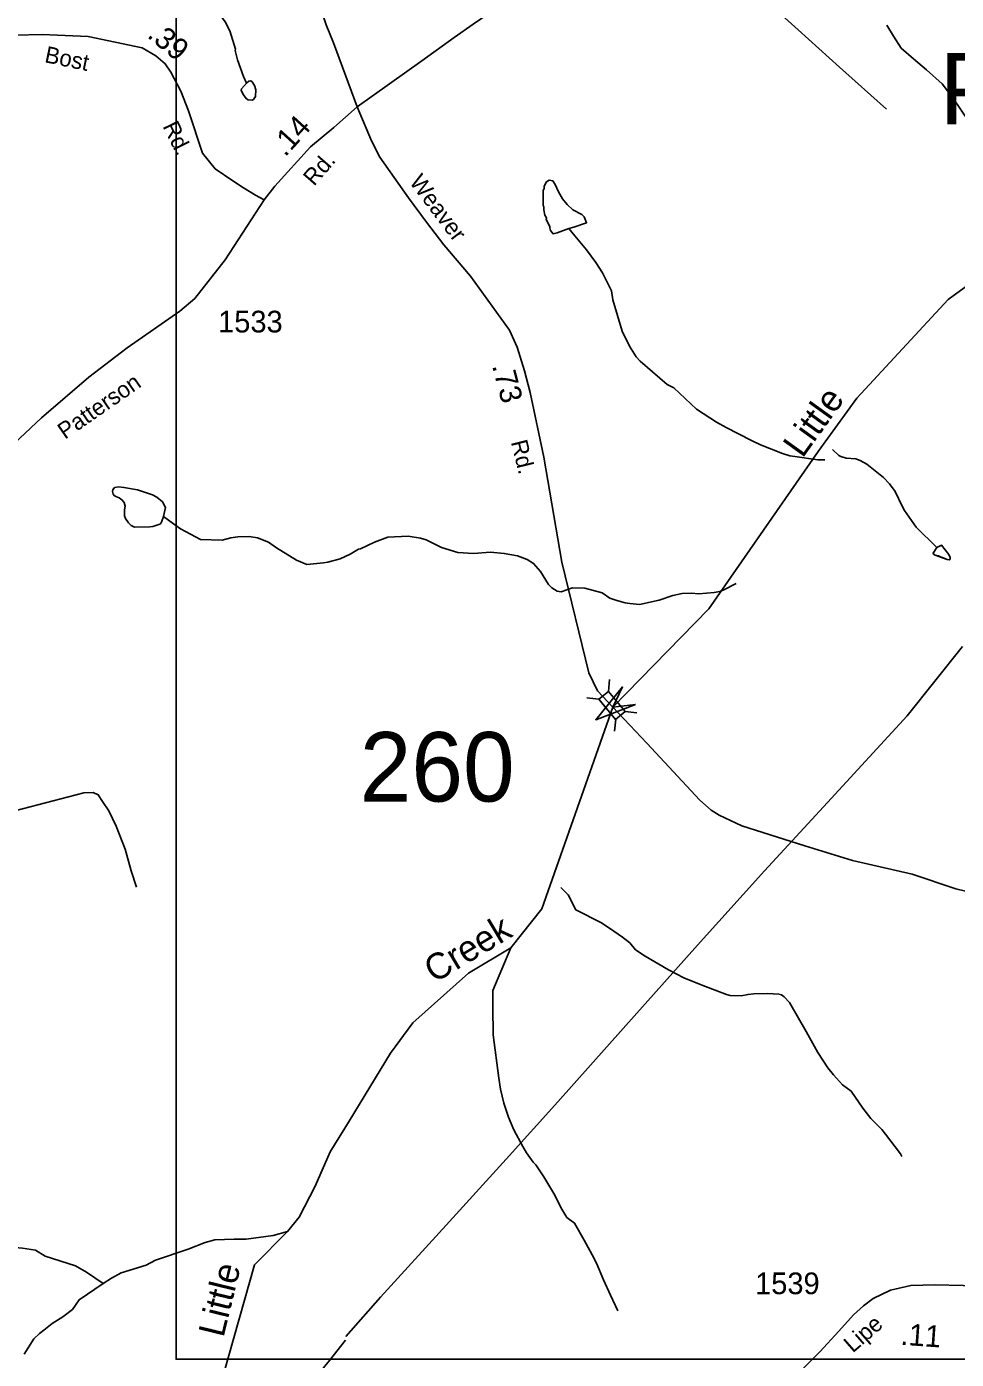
# Model space of a CAD drawing. Extents: x 1473865 to 1648260, y 639067 to 773536.
# Drawn here: x 1515215 to 1520569, y 678674 to 686345 of the extents above; entities that cross this region are included whole.
import ezdxf

# ---------------------------------------------------------------- set-up
doc = ezdxf.new("R2010")
doc.units = 0
for name, color, linetype in [('Exist Hydrographic Creek Single Shore', 7, 'Continuous'), ('Exist Hydrographic Creek Single Shore Label', 7, 'Continuous'), ('Exist Hydrographic Misc Water Feature', 7, 'Continuous'), ('Exist Road Non-System Type 51', 7, 'Continuous'), ('Exist Road Secondary Mileage Hundredths English Label', 7, 'Continuous'), ('Exist Road Secondary Structure Pipe Number Label', 7, 'Continuous'), ('Exist Road Secondary Structure Standard Bridge Attributed CELL', 7, 'Continuous'), ('Exist Road Secondary Structure Standard Bridge CELL', 7, 'Continuous'), ('Exist Road Secondary Structure Standard Bridge Number Label', 7, 'Continuous'), ('Exist Road Secondary Type 51 Attributed', 7, 'Continuous'), ('Exist Road Secondary Type 51 Label', 7, 'Continuous'), ('Exist Road Secondary Type 51 Number Label', 7, 'Continuous'), ('Exist Utilities Electrical Transmission Line', 7, 'Continuous'), ('Map Preparation Inset Cut Line', 7, 'Continuous')]:
    doc.layers.add(name, color=color, linetype=linetype)

msp = doc.modelspace()

# ---------------------------------------------------------------- linework, layer by layer
at = {"layer": 'Exist Hydrographic Creek Single Shore'}
for points in [[(1517072, 680044.5), (1517310.1, 680437), (1517438.1, 680611.7), (1517759.1, 680897.3), (1518003.1, 681043.4), (1518182.1, 681266.3), (1518591.3, 682427), (1519143.1, 682993.2), (1519774.2, 683899.6), (1519995.1, 684206.9), (1520521.2, 684774.1), (1520867.2, 685026.4), (1521422.2, 685317.2), (1521777.2, 685654.6), (1522357.9, 686108.2)], [(1513413, 676484.7), (1513218, 676770.9), (1513221, 676954.6), (1513390, 677118.7), (1513684, 677230.9), (1514110, 677291.2), (1514235, 677278.9), (1514548, 677042.8), (1514838.1, 676928.6), (1515196.1, 676937.8), (1515373, 677009.7), (1515567, 677183.1), (1515620, 677323.2), (1515943.1, 677684.3), (1516089.1, 677940.6), (1516238, 678380.8), (1516350.1, 678595.2), (1516527.7, 679218.1), (1516716.6, 679409.8), (1516784.8, 679492.8), (1516876.3, 679671.6), (1516963.5, 679867.9), (1517072, 680044.5)]]:
    msp.add_lwpolyline(points, dxfattribs=at)
at = {"layer": 'Exist Hydrographic Misc Water Feature'}
for points in [[(1516480.5, 686018.6), (1516463.6, 686058.4), (1516429.9, 686153.5), (1516416.6, 686208.2), (1516418.4, 686215.2), (1516384.4, 686319.8), (1516357.3, 686372.3), (1516327.3, 686415.5)], [(1521097.3, 685127.6), (1521044.1, 685184.5), (1521010.6, 685227), (1520963.9, 685310), (1520885.8, 685423.2), (1520847, 685503.6), (1520780.5, 685605), (1520715.8, 685681.8), (1520641.6, 685799), (1520549.6, 685934.6), (1520486.8, 686015.5), (1520398.1, 686096.9), (1520323.1, 686159.9), (1520251.9, 686221.3), (1520207.1, 686290.3), (1520168.2, 686352.6)], [(1516480.5, 686018.6), (1516452.2, 685986.7), (1516450.2, 685978.7), (1516461.7, 685954.5), (1516481.2, 685930.2), (1516491.1, 685924), (1516513.1, 685921.6), (1516521.1, 685925.5), (1516533.4, 685943.2), (1516534.1, 685981.2), (1516526.6, 686005.3), (1516513, 686027.5), (1516505.1, 686033.7), (1516495.1, 686031.9), (1516480.5, 686018.6)], [(1518337, 685182.6), (1518270.4, 685158.4), (1518246.3, 685152.3), (1518232.6, 685172.3), (1518227, 685187.1), (1518227.1, 685194.5), (1518207.6, 685235.2), (1518207.8, 685243.4), (1518200.1, 685259.1), (1518192.5, 685291.2), (1518192.8, 685307.6), (1518188.9, 685315.1), (1518190.2, 685403.7), (1518194.6, 685411), (1518194.7, 685427.4), (1518209.1, 685450.9), (1518223.3, 685461.3), (1518245.1, 685456.8), (1518258.8, 685436), (1518278.3, 685393.7), (1518301.5, 685353.9), (1518327.1, 685321.3), (1518360.5, 685290.3), (1518412.3, 685263.8), (1518426, 685249.6), (1518439.4, 685215.7), (1518367.1, 685190.9), (1518337, 685182.6)], [(1519812.4, 683851.2), (1519770.6, 683852), (1519638.8, 683870.3), (1519610.8, 683874.1), (1519567, 683887.3), (1519441.9, 683937.4), (1519390, 683962.3), (1519243.2, 684038.3), (1519187.6, 684067.3), (1519072.8, 684142.6), (1518942.8, 684266.7), (1518902.9, 684285.6), (1518820.1, 684357), (1518749.1, 684420), (1518725.4, 684444.3), (1518686.5, 684505), (1518643.7, 684592), (1518590.5, 684772.8), (1518583.3, 684824.6), (1518531, 684928.2), (1518493.8, 684986.4), (1518439, 685059.8), (1518372.2, 685140.7), (1518337, 685182.6)], [(1519855.5, 683910.2), (1519893, 683875.8), (1519902.9, 683871.5), (1519934.7, 683861), (1519990.6, 683856.6), (1520014.5, 683847.9), (1520054.3, 683827.4), (1520149.1, 683750), (1520184.5, 683713.2), (1520215.8, 683669.1), (1520256.6, 683584.5), (1520270.2, 683559.6), (1520338.6, 683463), (1520456.9, 683346.6)], [(1516003.3, 683526.1), (1516014.7, 683576.5), (1515997.3, 683608.8), (1515963.9, 683637.4), (1515940.1, 683649.8), (1515852.7, 683679.5), (1515774.9, 683692.9), (1515745, 683695.5), (1515720.9, 683691.9), (1515710.7, 683678.1), (1515708.5, 683668.2), (1515712.2, 683654.1), (1515718, 683646), (1515728, 683639.9), (1515747.9, 683633.4), (1515763.7, 683621.2), (1515777.3, 683604.9), (1515782.9, 683584.8), (1515778.5, 683562.9), (1515777.9, 683529), (1515783.7, 683512.9), (1515801.2, 683488.5), (1515817, 683474.3), (1515836.8, 683463.9), (1515924.8, 683466.2), (1515940.8, 683467.9), (1515981, 683481.1), (1515987.2, 683485), (1515993.3, 683498.9), (1516003.3, 683526.1)], [(1516003.3, 683526.1), (1516061.1, 683483.7), (1516100.6, 683454.9), (1516215.4, 683392.8), (1516340.7, 683389.8), (1516391.5, 683401.5), (1516431.6, 683408.7), (1516495.7, 683409.5), (1516543.6, 683402.6), (1516607, 683377.4), (1516654.4, 683344.6), (1516769.1, 683274.4), (1516828.7, 683249.4), (1516924.9, 683259.5), (1516949, 683263.1), (1517021.2, 683281.7), (1517077.7, 683308.6), (1517126.4, 683336.6)], [(1519301.2, 683139.3), (1519230.5, 683102.2), (1519206.3, 683094.5), (1519174.2, 683086.9), (1519086, 683080.5), (1519042.2, 683084.7), (1518990.1, 683081.6), (1518935.8, 683070.4), (1518857.4, 683044.1), (1518745, 683019.3), (1518688.9, 683024.5), (1518661.1, 683029.2), (1518613.2, 683041.6), (1518573.5, 683054.7), (1518530, 683086.8), (1518430.4, 683112.6), (1518358.4, 683114), (1518293.9, 683090.7), (1518270, 683095.3), (1518240.3, 683114), (1518220.5, 683134), (1518173.6, 683208.9), (1518134.4, 683255.6), (1518096.8, 683277.7), (1518041.1, 683298.5), (1517965.2, 683312.4), (1517885.3, 683319.7), (1517789.1, 683312.7), (1517698.9, 683318.5), (1517603.2, 683346.2), (1517515.7, 683390.8), (1517483.7, 683399.7), (1517411.9, 683411.3), (1517295.5, 683407), (1517218.9, 683377.2), (1517138.4, 683338.9), (1517126.4, 683336.6)], [(1520456.9, 683346.6), (1520483, 683360.9), (1520526.2, 683305.8), (1520533.9, 683289.3), (1520534, 683281.9), (1520529.7, 683275.4), (1520515.8, 683278.1), (1520490, 683290.1), (1520482, 683290.3), (1520466.2, 683298.9), (1520446.2, 683303.4), (1520438.3, 683309.3), (1520436.4, 683315), (1520456.9, 683346.6)], [(1520456.9, 683346.6), (1520483, 683360.9), (1520526.2, 683305.8), (1520533.9, 683289.3), (1520534, 683281.9), (1520529.7, 683275.4), (1520515.8, 683278.1), (1520446.2, 683303.4), (1520438.3, 683309.3), (1520436.4, 683315), (1520456.9, 683346.6)], [(1518291.2, 681390.4), (1518332.6, 681347.8), (1518377.2, 681260.7), (1518526.1, 681186.3), (1518597.4, 681138.9), (1518646.7, 681104.3), (1518688.3, 681071.4), (1518721.7, 681031.3), (1518777, 680994.1), (1518911.8, 680915.9), (1518999.2, 680870.7), (1519098.6, 680829.3), (1519245.9, 680774.6), (1519265.8, 680768.5), (1519329.8, 680767.1), (1519370, 680774.6), (1519402, 680778), (1519482.1, 680778.9), (1519546.1, 680775.9), (1519561.9, 680771.5), (1519577.7, 680761.3), (1519607.3, 680728.7), (1519704.6, 680561.8), (1519770.9, 680440.7), (1519829.3, 680351.7), (1519860.8, 680310.8), (1519914, 680254), (1519963.3, 680217.7), (1520029.9, 680120.3), (1520076.8, 680059.5), (1520140, 679996.6), (1520161.6, 679969.9), (1520247.7, 679856.6), (1520255.6, 679840.9)], [(1518003.1, 681043.4), (1517899.7, 680797.6), (1517900.2, 680701.6), (1517901.7, 680541.6), (1517933.8, 680293.1), (1517944.6, 680228.9), (1517963.6, 680148.9), (1517990.2, 680067.9), (1518021.2, 679995.9), (1518071.5, 679898.9), (1518092.9, 679862.3), (1518132.1, 679809.8), (1518148, 679793.9), (1518192.9, 679724.9), (1518251.2, 679627.7), (1518297.9, 679539), (1518325.3, 679490.8), (1518370.8, 679457.9), (1518425.2, 679360.8), (1518471.9, 679276.1), (1518497.2, 679228.1), (1518537.7, 679131.2), (1518576.4, 679042.6), (1518618.9, 678954)], [(1516716.6, 679409.8), (1516634.9, 679387.5), (1516478.9, 679366.1), (1516410.5, 679365.2), (1516298.5, 679361.8), (1516242.3, 679346.9), (1516145.6, 679308.7), (1515956.4, 679244.3), (1515902.4, 679215.2), (1515759.1, 679172.1), (1515702.7, 679141.2), (1515656.2, 679109.6)], [(1515656.2, 679109.6), (1515559.3, 679175.8), (1515496, 679213), (1515321, 679268.2), (1515265.6, 679303.3), (1515191.9, 679314.6), (1515129.9, 679319.8), (1515090, 679320.6), (1515067.4, 679320.2)], [(1515656.2, 679109.6), (1515516.4, 679016.7), (1515479.5, 678961.5), (1515422.7, 678918.6), (1515362, 678879.7), (1515313.3, 678842.7), (1515289, 678823.1), (1515256.4, 678791.8), (1515200.8, 678702.9)]]:
    msp.add_lwpolyline(points, dxfattribs=at)
at = {"layer": 'Exist Road Non-System Type 51'}
for points in [[(1518859.2, 687032.2), (1518964.5, 686948.5), (1519131.8, 686796.6), (1519373.4, 686582.8), (1519658.4, 686325.6), (1519896.9, 686111.7), (1520166.3, 685870)], [(1515848.1, 681391.8), (1515817.5, 681486.2), (1515781.4, 681610.8), (1515729.5, 681743.5), (1515688.8, 681830.2), (1515651.7, 681884.8), (1515627.3, 681923.4), (1515597.6, 681935.8), (1515544.2, 681934.7), (1515146.1, 681830.9), (1514917.2, 681762.4), (1514704.2, 681709.7)]]:
    msp.add_lwpolyline(points, dxfattribs=at)
at = {"layer": 'Exist Road Secondary Structure Standard Bridge Attributed CELL'}
msp.add_lwpolyline([(1518720.4, 682442.2), (1518492.3, 682355.8), (1518646.7, 682544.6), (1518591.3, 682427)], close=True, dxfattribs=at)
at = {"layer": 'Exist Road Secondary Structure Standard Bridge CELL'}
for p, q in [((1518571.5, 682587.6), (1518565, 682518.9)), ((1518441.8, 682480.6), (1518510.5, 682474)), ((1518660.9, 682402.1), (1518729.5, 682395.6)), ((1518607.6, 682358.2), (1518601.1, 682289.6))]:
    msp.add_line(p, q, dxfattribs=at)
msp.add_lwpolyline([(1518565, 682518.9), (1518661.1, 682402.3), (1518606.7, 682357.4), (1518510.5, 682474)], close=True, dxfattribs=at)
at = {"layer": 'Exist Road Secondary Type 51 Attributed'}
for points in [[(1515248.5, 690292.9), (1515274.6, 690212.7), (1515429.4, 689842.6), (1515489.5, 689707.7), (1515551.3, 689556.8), (1515604.7, 689421.6), (1516004.2, 688256.1), (1516089.1, 688109.3), (1516165.3, 687992.3), (1516264.6, 687844.9), (1516402.9, 687634.7), (1516510.7, 687468.1), (1516569.3, 687357.9), (1516651.2, 687167.5), (1516692, 687025.5), (1516700.6, 686994.1), (1516713.1, 686961.3), (1516760.1, 686843.1), (1516878.4, 686540.5), (1516940.5, 686355.6), (1516981.9, 686252.2), (1517118.5, 685882.4)], [(1517118.5, 685882.4), (1517491.1, 686148.7), (1517677.3, 686282.5), (1517786.4, 686358.4), (1517906.7, 686441.6), (1517956.5, 686476.9), (1518057.5, 686551.5), (1518132.7, 686620.6), (1518222.4, 686722.7), (1518292.8, 686834.4), (1518371.4, 686957.3), (1518534.2, 687233.2), (1518809.6, 687694.3)], [(1516583.1, 685348.4), (1516533.3, 685374.3), (1516463, 685416.6), (1516401.4, 685457.5), (1516301.4, 685526.1), (1516227.1, 685617), (1516147.2, 685860.8), (1516102.2, 685974.2), (1516045.9, 686082.1), (1516013.1, 686131.3), (1515959.2, 686175.9), (1515881.1, 686222.6), (1515568.3, 686287.5), (1515304.4, 686299.2), (1514990.4, 686292.1)], [(1516583.1, 685348.4), (1516643.8, 685427), (1516849.7, 685653.5), (1516984.7, 685765.1), (1517118.5, 685882.4)], [(1517118.5, 685882.4), (1517201.3, 685687.8), (1517249.6, 685594), (1517413.8, 685359.4), (1517517.2, 685220), (1517616.6, 685088.2), (1517770.7, 684908.5), (1517995.9, 684597.2), (1518040, 684500.4), (1518082.2, 684363.9), (1518115.1, 684238.2), (1518192.9, 683867.1), (1518297.6, 683262.4), (1518452.4, 682626.3), (1518503.3, 682522.3), (1518591.3, 682427)], [(1515018.4, 683830.5), (1515299.9, 684092.7), (1515573.1, 684327.3), (1515793.9, 684495.6), (1516097.4, 684706.3), (1516182.8, 684779.5), (1516358.2, 685002), (1516583.1, 685348.4)], [(1518591.3, 682427), (1518787.2, 682221.1), (1519092.2, 681892.2), (1519158, 681835.4), (1519202.8, 681805.4), (1519334.4, 681745.6), (1519695.9, 681629.7), (1519970.1, 681544.3), (1520314, 681467.5), (1520565.4, 681381.4), (1520741.5, 681339), (1520799.5, 681331.1)], [(1517241.5, 676812), (1517600.6, 677026.9), (1518043.3, 677281.9), (1518428.4, 677507.3), (1518597.8, 677604.6), (1518714.1, 677675.4), (1518832.9, 677751.2), (1518932.7, 677822), (1519061.7, 677943.4), (1519261.4, 678151.9), (1519471.2, 678379.5), (1519668.4, 678601.9), (1519782.7, 678717.6), (1519891.4, 678835.2), (1519977.3, 678930), (1520034.2, 678981.8), (1520089.8, 679024.8), (1520189.5, 679072), (1520307.3, 679098.1), (1520445, 679101.9), (1520608.1, 679098.1), (1520828, 679094.3)]]:
    msp.add_lwpolyline(points, dxfattribs=at)
at = {"layer": 'Exist Utilities Electrical Transmission Line'}
for points in [[(1517052.4, 678805.4), (1517253.1, 679031.7), (1517630.4, 679446.8), (1517977.1, 679826.4), (1518274.8, 680155.2), (1518650.4, 680578.4), (1519078.9, 681058.6), (1519464.3, 681485.7), (1519827.2, 681879), (1520286.1, 682378.8), (1520605.1, 682776.9)], [(1514928, 676234.5), (1515339.8, 676723.6), (1515782.6, 677258.4), (1516266, 677838.3), (1516710.7, 678367), (1516959.6, 678666.8), (1517051.8, 678783.4)]]:
    msp.add_lwpolyline(points, dxfattribs=at)
at = {"layer": 'Map Preparation Inset Cut Line'}
msp.add_lwpolyline([(1530807.2, 690698.7), (1516075.6, 690698.7), (1516075.6, 678674.1), (1530807.2, 678674.1)], close=True, dxfattribs=at)

# ---------------------------------------------------------------- texts
at = {"layer": 'Exist Hydrographic Creek Single Shore Label'}
for s, rotation, p in [('Little', 54.29095, (1519682.7, 683856.6)), ('Creek', 30.90169, (1517562.4, 680836.9)), ('Little', 76.31321, (1516348.2, 678795.4))]:
    msp.add_text(s, height=150, rotation=rotation, dxfattribs=at).set_placement(p)
at = {"layer": 'Exist Road Secondary Mileage Hundredths English Label'}
for s, rotation, p in [('.39', 320.4156, (1515903.4, 686287.9)), ('.14', 47.77307, (1516703.4, 685590.5)), ('.73', 284.66401, (1517894.6, 684393)), ('.11', 355.91906, (1520245, 678758.5))]:
    msp.add_text(s, height=125, rotation=rotation, dxfattribs=at).set_placement(p)
at = {"layer": 'Exist Road Secondary Structure Pipe Number Label'}
msp.add_text('P324', height=410.1, dxfattribs=at).set_placement((1520472.2, 685783.2))
at = {"layer": 'Exist Road Secondary Structure Standard Bridge Number Label'}
msp.add_text('260', height=399.85, dxfattribs=at).set_placement((1517133.3, 681884.6))
at = {"layer": 'Exist Road Secondary Type 51 Label'}
for s, rotation, p in [('Bost', 348.27296, (1515313.7, 686140.9)), ('Rd.', 296.14761, (1515996.2, 685771.7)), ('Rd.', 48.96356, (1516870.4, 685422.6)), ('Weaver', 307.00423, (1517415.1, 685449.5)), ('Patterson', 34.76126, (1515435.5, 683966.2)), ('Rd.', 283.96409, (1518003, 683953.8)), ('Lipe', 41.04301, (1519972.4, 678707.2))]:
    msp.add_text(s, height=95, rotation=rotation, dxfattribs=at).set_placement(p)
at = {"layer": 'Exist Road Secondary Type 51 Number Label'}
for s, p in [('1533', (1516317.5, 684584.5)), ('1539', (1519410, 679048.9))]:
    msp.add_text(s, height=125, dxfattribs=at).set_placement(p)

doc.saveas('drawing.dxf')
